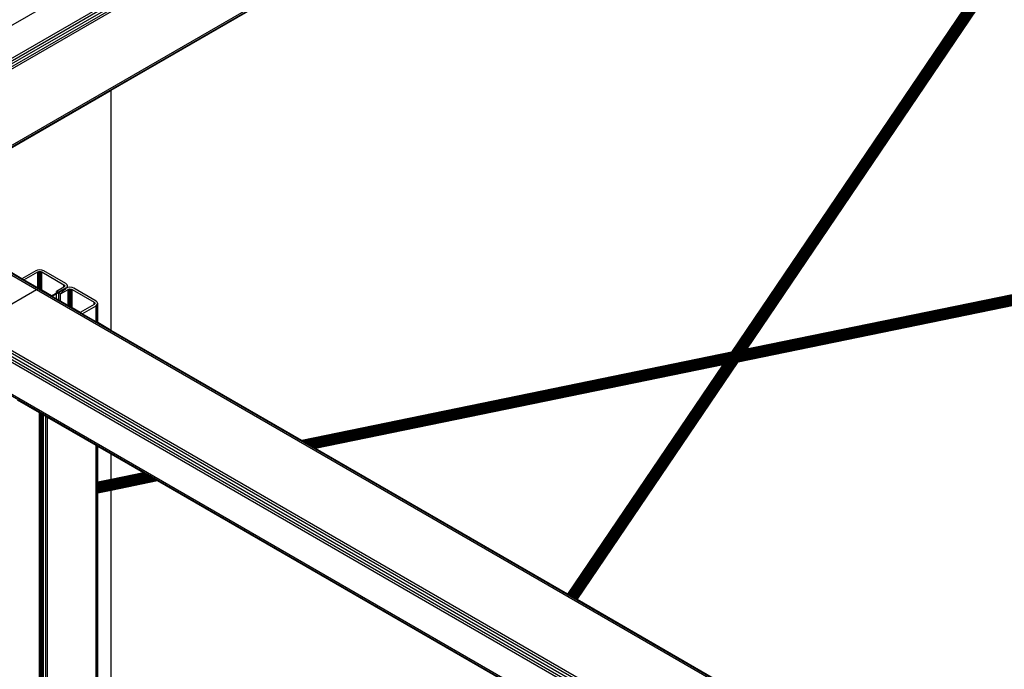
# Model space of a CAD drawing. Header units: millimetres. Extents: x 10 to 1250, y -62 to 528.
# Tile 558 of 656: x 603.321 to 604.429, y 509.692 to 510.423. Entities that reach past the tile are written whole.
import ezdxf

# ---------------------------------------------------------------- set-up
doc = ezdxf.new("R2010")
doc.units = ezdxf.units.MM
doc.header["$LTSCALE"] = 0.05

msp = doc.modelspace()

# ---------------------------------------------------------------- linework, layer by layer
at = {"color": 8}
for p, q in [((603.0706, 510.2775), (604.8686, 511.3156)), ((603.1027, 510.259), (604.9007, 511.2971)), ((603.1051, 510.2576), (604.9027, 511.2955)), ((603.1079, 510.256), (604.9043, 511.2932)), ((603.1106, 510.2544), (604.9055, 511.2906)), ((603.113, 510.253), (604.9058, 511.2881)), ((603.1875, 510.21), (604.8636, 511.1777)), ((603.1891, 510.2091), (604.863, 511.1755)), ((604.1228, 510.0492), (604.8781, 511.1649)), ((604.1233, 510.0493), (604.8786, 511.165)), ((604.1238, 510.0493), (604.8791, 511.165)), ((604.1243, 510.0492), (604.8796, 511.1649)), ((604.1222, 510.0491), (604.8773, 511.1645)), ((604.1224, 510.0491), (604.8777, 511.1648)), ((604.1249, 510.049), (604.8802, 511.1647)), ((604.1254, 510.0487), (604.8807, 511.1645)), ((604.126, 510.0484), (604.8813, 511.1641)), ((604.1271, 510.0488), (604.8819, 511.1637)), ((604.1285, 510.0495), (604.8824, 511.1632)), ((604.1299, 510.0502), (604.883, 511.1627)), ((604.1311, 510.0507), (604.8835, 511.1621)), ((604.1323, 510.0511), (604.8839, 511.1615)), ((604.1333, 510.0513), (604.8844, 511.1608)), ((604.1343, 510.0515), (604.8847, 511.1601)), ((604.1352, 510.0517), (604.885, 511.1594)), ((604.1361, 510.0519), (604.8853, 511.1587)), ((604.1368, 510.052), (604.8855, 511.158)), ((604.1375, 510.0522), (604.8856, 511.1573)), ((604.138, 510.0523), (604.8856, 511.1567)), ((604.1384, 510.0524), (604.8856, 511.1561)), ((604.1387, 510.0524), (604.8855, 511.1556)), ((603.3399, 510.1193), (602.2343, 510.7576)), ((603.3421, 510.1201), (602.2365, 510.7584)), ((603.4238, 510.3439), (604.0966, 510.7324)), ((604.1221, 510.049), (604.4475, 510.5297)), ((604.1389, 510.0525), (604.4579, 510.5237)), ((604.1389, 510.0525), (604.4579, 510.5237)), ((605.6386, 510.3586), (604.126, 510.0484)), ((605.6371, 510.3577), (604.1266, 510.048)), ((605.6355, 510.3568), (604.1271, 510.0475)), ((605.6398, 510.3593), (604.1277, 510.0492)), ((605.6408, 510.3599), (604.1291, 510.0499)), ((605.6416, 510.3603), (604.1304, 510.0504)), ((605.6422, 510.3606), (604.1316, 510.0509)), ((605.6338, 510.3558), (604.1277, 510.0469)), ((605.6319, 510.3547), (604.1282, 510.0463)), ((605.6299, 510.3536), (604.1287, 510.0457)), ((605.6279, 510.3524), (604.1291, 510.045)), ((605.6258, 510.3512), (604.1294, 510.0443)), ((605.6238, 510.35), (604.1297, 510.0436)), ((605.6217, 510.3488), (604.13, 510.0429)), ((605.6198, 510.3477), (604.1302, 510.0422)), ((605.6179, 510.3466), (604.1303, 510.0416)), ((604.1303, 510.0409), (605.6162, 510.3456)), ((603.3101, 510.2783), (603.4238, 510.3439)), ((603.4238, 510.0736), (603.4238, 510.3439)), ((605.6098, 510.342), (604.1294, 510.0384)), ((605.6103, 510.3423), (604.1295, 510.0386)), ((605.6111, 510.3427), (604.1297, 510.0389)), ((605.612, 510.3433), (604.13, 510.0393)), ((605.6132, 510.3439), (604.1302, 510.0398)), ((605.6146, 510.3447), (604.1303, 510.0403)), ((604.9766, 510.2243), (604.1389, 510.0525)), ((604.1293, 510.0383), (604.9922, 510.2152)), ((603.3234, 510.1316), (603.3101, 510.1393)), ((603.339, 510.1406), (603.3234, 510.1316)), ((603.3256, 510.1303), (603.3412, 510.1393)), ((603.341, 510.1414), (603.339, 510.1406)), ((603.3435, 510.1417), (603.341, 510.1414)), ((603.3412, 510.1393), (603.3423, 510.1397)), ((603.3412, 510.1213), (603.3412, 510.1393)), ((603.3423, 510.1397), (603.3435, 510.1398)), ((603.3423, 510.1207), (603.3423, 510.1397)), ((603.3459, 510.1414), (603.3435, 510.1417)), ((603.3435, 510.1398), (603.3447, 510.1397)), ((603.3435, 510.12), (603.3435, 510.1398)), ((603.3447, 510.1397), (603.3457, 510.1393)), ((603.3447, 510.1193), (603.3447, 510.1397)), ((603.3457, 510.1393), (603.3706, 510.1249)), ((603.3457, 510.1187), (603.3457, 510.1393)), ((603.348, 510.1406), (603.3459, 510.1414)), ((603.3729, 510.1262), (603.348, 510.1406)), ((603.3256, 510.1303), (603.3234, 510.1316)), ((603.3412, 510.1213), (603.3256, 510.1303)), ((603.3706, 510.1249), (603.3713, 510.1243)), ((603.3706, 510.1223), (603.3706, 510.1249)), ((603.3713, 510.1243), (603.3716, 510.1236)), ((603.3713, 510.1229), (603.3713, 510.1243)), ((603.3716, 510.1236), (603.3713, 510.1229)), ((603.3743, 510.125), (603.3729, 510.1262)), ((603.3748, 510.1236), (603.3743, 510.125)), ((603.3743, 510.1222), (603.3748, 510.1236)), ((603.3748, 510.1217), (603.3748, 510.1236)), ((603.3399, 510.1193), (603.2664, 510.0769)), ((603.3421, 510.1201), (603.3399, 510.1193)), ((604.4455, 509.481), (603.3399, 510.1193)), ((603.3423, 510.1207), (603.3412, 510.1213)), ((603.3439, 510.1197), (603.3421, 510.1201)), ((604.4477, 509.4817), (603.3421, 510.1201)), ((603.3435, 510.12), (603.3423, 510.1207)), ((603.3439, 510.1197), (603.3435, 510.12)), ((603.3447, 510.1193), (603.3439, 510.1197)), ((603.3457, 510.1187), (603.3447, 510.1193)), ((603.3566, 510.1124), (603.3457, 510.1187)), ((603.3624, 510.1155), (603.3566, 510.1124)), ((603.3572, 510.112), (603.3566, 510.1124)), ((603.3572, 510.112), (603.3624, 510.115)), ((603.3624, 510.1149), (603.3574, 510.1119)), ((603.3706, 510.1223), (603.3624, 510.1175)), ((603.3624, 510.1155), (603.3624, 510.1175)), ((603.3643, 510.1165), (603.3624, 510.1175)), ((603.3643, 510.1165), (603.3624, 510.1155)), ((603.3624, 510.115), (603.3646, 510.1163)), ((603.3647, 510.1162), (603.3624, 510.1149)), ((603.3624, 510.1149), (603.3624, 510.115)), ((603.3624, 510.109), (603.3624, 510.1143)), ((603.3706, 510.1198), (603.3643, 510.1165)), ((603.3646, 510.1163), (603.3643, 510.1165)), ((603.3646, 510.1163), (603.3706, 510.1197)), ((603.3647, 510.1162), (603.3646, 510.1163)), ((603.3706, 510.1197), (603.3647, 510.1162)), ((603.3706, 510.1197), (603.3647, 510.1162)), ((603.3647, 510.1162), (603.3647, 510.1162)), ((603.3669, 510.1149), (603.3647, 510.1162)), ((603.3647, 510.1162), (603.3647, 510.1162)), ((603.3647, 510.1162), (603.3647, 510.1162)), ((603.3647, 510.1077), (603.3647, 510.1158)), ((603.3669, 510.1149), (603.3752, 510.1197)), ((603.3706, 510.1187), (603.3669, 510.1149)), ((603.3669, 510.1064), (603.3669, 510.1149)), ((603.3713, 510.1229), (603.3706, 510.1223)), ((603.3729, 510.121), (603.3706, 510.1197)), ((603.3706, 510.1198), (603.3706, 510.1202)), ((603.3713, 510.1202), (603.3706, 510.1198)), ((603.3706, 510.1197), (603.3706, 510.1197)), ((603.3706, 510.1187), (603.3706, 510.1195)), ((603.3713, 510.1194), (603.3706, 510.1187)), ((603.3713, 510.1202), (603.3713, 510.1205)), ((603.3716, 510.1203), (603.3713, 510.1202)), ((603.3713, 510.1194), (603.3713, 510.12)), ((603.3716, 510.1196), (603.3713, 510.1194)), ((603.3729, 510.121), (603.3716, 510.1196)), ((603.3729, 510.121), (603.3716, 510.1203)), ((603.3716, 510.1203), (603.3716, 510.1205)), ((603.3716, 510.1196), (603.3716, 510.1201)), ((603.3729, 510.121), (603.3743, 510.1222)), ((603.3743, 510.1215), (603.3729, 510.121)), ((603.3743, 510.1215), (603.3743, 510.1222)), ((603.3748, 510.1217), (603.3743, 510.1215)), ((603.375, 510.1218), (603.3748, 510.1217)), ((603.3774, 510.1221), (603.375, 510.1218)), ((603.3752, 510.1197), (603.3762, 510.1201)), ((603.3752, 510.1017), (603.3752, 510.1197)), ((603.3762, 510.1201), (603.3774, 510.1202)), ((603.3762, 510.1011), (603.3762, 510.1201)), ((603.3799, 510.1218), (603.3774, 510.1221)), ((603.3774, 510.1202), (603.3786, 510.1201)), ((603.3774, 510.1004), (603.3774, 510.1202)), ((603.3786, 510.1201), (603.3797, 510.1197)), ((603.3786, 510.0997), (603.3786, 510.1201)), ((603.3797, 510.1197), (603.4046, 510.1053)), ((603.3797, 510.0991), (603.3797, 510.1197)), ((603.3819, 510.121), (603.3799, 510.1218)), ((603.4068, 510.1066), (603.3819, 510.121)), ((603.3574, 510.1119), (603.3572, 510.112)), ((603.3624, 510.109), (603.3574, 510.1119)), ((603.3647, 510.1077), (603.3624, 510.109)), ((603.3669, 510.1064), (603.3647, 510.1077)), ((603.3752, 510.1017), (603.3669, 510.1064)), ((603.3762, 510.1011), (603.3752, 510.1017)), ((603.4046, 510.1027), (603.389, 510.0937)), ((603.3913, 510.0924), (603.4068, 510.1014)), ((603.4046, 510.1053), (603.4053, 510.1047)), ((603.4046, 510.1027), (603.4046, 510.1053)), ((603.4053, 510.1033), (603.4046, 510.1027)), ((603.4053, 510.1047), (603.4055, 510.104)), ((603.4053, 510.1033), (603.4053, 510.1047)), ((603.4055, 510.104), (603.4053, 510.1033)), ((603.4082, 510.1054), (603.4068, 510.1066)), ((603.4068, 510.1014), (603.4082, 510.1026)), ((603.4068, 510.0834), (603.4068, 510.1014)), ((603.4087, 510.104), (603.4082, 510.1054)), ((603.4082, 510.1026), (603.4087, 510.104)), ((603.4082, 510.0826), (603.4082, 510.1026)), ((603.4087, 510.0823), (603.4087, 510.104)), ((603.3774, 510.1004), (603.3762, 510.1011)), ((603.3786, 510.0997), (603.3774, 510.1004)), ((603.3797, 510.0991), (603.3786, 510.0997)), ((603.389, 510.0937), (603.3797, 510.0991)), ((603.3913, 510.0924), (603.389, 510.0937)), ((603.4068, 510.0834), (603.3913, 510.0924)), ((603.4082, 510.0826), (603.4068, 510.0834)), ((603.4087, 510.0823), (603.4082, 510.0826)), ((603.4238, 510.0736), (603.4087, 510.0823)), ((604.3668, 509.4315), (603.2612, 510.0698)), ((604.368, 509.4343), (603.2624, 510.0726)), ((604.3699, 509.4368), (603.2643, 510.0751)), ((604.3721, 509.4385), (603.2664, 510.0769)), ((603.6382, 509.9498), (603.4238, 510.0736)), ((604.3664, 509.4287), (603.2607, 510.067)), ((604.1221, 510.049), (603.6382, 509.9498)), ((604.1238, 510.0493), (603.6384, 509.9497)), ((604.1243, 510.0492), (603.6386, 509.9496)), ((604.1249, 510.049), (603.639, 509.9494)), ((604.1254, 510.0487), (603.6395, 509.9491)), ((604.126, 510.0484), (603.6401, 509.9487)), ((604.1252, 510.0477), (603.6407, 509.9483)), ((604.1238, 510.0468), (603.6415, 509.9479)), ((604.1224, 510.0459), (603.6424, 509.9474)), ((603.9398, 509.7757), (604.1231, 510.0464)), ((603.9404, 509.7754), (604.1245, 510.0473)), ((603.941, 509.775), (604.126, 510.0484)), ((603.9416, 509.7747), (604.1266, 510.048)), ((603.9422, 509.7743), (604.1271, 510.0475)), ((603.9429, 509.7739), (604.1277, 510.0469)), ((603.9435, 509.7735), (604.1282, 510.0463)), ((604.1222, 510.0491), (604.1221, 510.049)), ((604.1224, 510.0491), (604.1222, 510.0491)), ((604.1228, 510.0492), (604.1224, 510.0491)), ((604.1233, 510.0493), (604.1228, 510.0492)), ((604.1333, 510.0513), (604.1328, 510.0512)), ((604.1338, 510.0514), (604.1333, 510.0513)), ((604.1343, 510.0515), (604.1338, 510.0514)), ((604.1352, 510.0517), (604.1343, 510.0515)), ((604.1361, 510.0519), (604.1352, 510.0517)), ((604.1368, 510.052), (604.1361, 510.0519)), ((604.1375, 510.0522), (604.1368, 510.052)), ((604.138, 510.0523), (604.1375, 510.0522)), ((604.1384, 510.0524), (604.138, 510.0523)), ((604.1387, 510.0524), (604.1384, 510.0524)), ((604.1389, 510.0525), (604.1387, 510.0524)), ((604.1389, 510.0525), (604.1389, 510.0525)), ((604.1211, 510.0449), (603.6432, 509.9469)), ((604.1199, 510.0439), (603.6442, 509.9464)), ((604.1187, 510.0429), (603.6452, 509.9458)), ((604.1177, 510.0419), (603.6461, 509.9452)), ((604.1168, 510.041), (603.6471, 509.9447)), ((604.1161, 510.0401), (603.6481, 509.9441)), ((604.1155, 510.0392), (603.649, 509.9436)), ((604.1149, 510.0384), (603.6499, 509.9431)), ((603.6507, 509.9426), (604.1144, 510.0377)), ((604.114, 510.037), (603.6515, 509.9422)), ((604.1136, 510.0364), (603.6521, 509.9418)), ((604.1132, 510.0359), (603.6527, 509.9414)), ((604.1129, 510.0355), (603.6532, 509.9412)), ((604.1127, 510.0351), (603.6535, 509.941)), ((604.1126, 510.0349), (603.6537, 509.9408)), ((604.1125, 510.0348), (603.6538, 509.9408)), ((603.9378, 509.7768), (604.1125, 510.0348)), ((603.9379, 509.7768), (604.1125, 510.0348)), ((603.938, 509.7767), (604.1173, 510.0415)), ((603.9383, 509.7766), (604.1183, 510.0425)), ((603.9385, 509.7764), (604.1193, 510.0435)), ((603.9389, 509.7762), (604.1205, 510.0445)), ((603.9393, 509.7759), (604.1218, 510.0454)), ((603.9442, 509.7732), (604.1287, 510.0457)), ((603.9448, 509.7728), (604.1291, 510.045)), ((603.9454, 509.7725), (604.1294, 510.0443)), ((603.946, 509.7721), (604.1297, 510.0436)), ((603.9465, 509.7718), (604.13, 510.0429)), ((603.9469, 509.7716), (604.1302, 510.0422)), ((603.9473, 509.7713), (604.1303, 510.0416)), ((603.9477, 509.7711), (604.1303, 510.0409)), ((603.9479, 509.771), (604.1303, 510.0403)), ((603.9481, 509.7709), (604.1302, 510.0398)), ((603.9482, 509.7708), (604.1293, 510.0383)), ((604.1125, 510.0348), (604.1126, 510.0349)), ((604.1126, 510.0349), (604.1127, 510.0351)), ((604.1127, 510.0351), (604.1129, 510.0355)), ((604.1129, 510.0355), (604.1132, 510.0359)), ((604.1132, 510.0359), (604.1136, 510.0364)), ((604.1136, 510.0364), (604.114, 510.037)), ((604.114, 510.037), (604.1144, 510.0377)), ((604.1144, 510.0377), (604.1149, 510.0384)), ((604.1149, 510.0384), (604.1155, 510.0392)), ((604.1155, 510.0392), (604.1158, 510.0397)), ((604.1158, 510.0397), (604.1161, 510.0401)), ((604.1161, 510.0401), (604.1165, 510.0406)), ((604.1293, 510.0383), (604.1294, 510.0384)), ((604.1294, 510.0384), (604.1295, 510.0386)), ((604.1295, 510.0386), (604.1297, 510.0389)), ((604.1297, 510.0389), (604.13, 510.0393)), ((604.1297, 510.0389), (604.1297, 510.0389)), ((604.3664, 509.3928), (603.2607, 510.0312)), ((604.3668, 509.3906), (603.2612, 510.0289)), ((603.3432, 509.9808), (603.3183, 509.9952)), ((603.3432, 509.0238), (603.3432, 509.9808)), ((603.3435, 509.9807), (603.3432, 509.9808)), ((603.3447, 509.98), (603.3435, 509.9807)), ((603.3435, 509.8894), (603.3435, 509.9807)), ((603.3447, 509.8896), (603.3447, 509.98)), ((603.3453, 509.9796), (603.3447, 509.98)), ((603.3453, 509.8897), (603.3453, 509.9796)), ((603.3455, 509.9795), (603.3453, 509.9796)), ((603.3455, 509.8898), (603.3455, 509.9795)), ((603.3457, 509.9794), (603.3455, 509.9795)), ((603.3457, 509.8898), (603.3457, 509.9794)), ((603.3465, 509.9789), (603.3457, 509.9794)), ((603.3465, 509.0228), (603.3465, 509.9789)), ((603.3477, 509.9782), (603.3465, 509.9789)), ((603.3477, 509.0221), (603.3477, 509.9782)), ((603.3502, 509.9768), (603.3477, 509.9782)), ((603.3502, 509.0207), (603.3502, 509.9768)), ((603.3522, 509.9756), (603.3502, 509.9768)), ((603.3522, 509.0195), (603.3522, 509.9756)), ((603.4068, 509.9441), (603.3522, 509.9756)), ((603.6384, 509.9497), (603.6382, 509.9498)), ((603.6386, 509.9496), (603.6384, 509.9497)), ((603.639, 509.9494), (603.6386, 509.9496)), ((603.6395, 509.9491), (603.639, 509.9494)), ((603.6401, 509.9487), (603.6395, 509.9491)), ((603.6407, 509.9483), (603.6401, 509.9487)), ((603.6415, 509.9479), (603.6407, 509.9483)), ((603.6424, 509.9474), (603.6415, 509.9479)), ((603.6432, 509.9469), (603.6424, 509.9474)), ((603.6442, 509.9464), (603.6432, 509.9469)), ((603.6452, 509.9458), (603.6442, 509.9464)), ((603.4082, 509.9433), (603.4068, 509.9441)), ((603.4068, 509.9024), (603.4068, 509.9441)), ((603.4082, 509.9026), (603.4082, 509.9433)), ((603.4087, 509.943), (603.4082, 509.9433)), ((603.4087, 509.9027), (603.4087, 509.943)), ((603.4238, 509.9343), (603.4087, 509.943)), ((603.6461, 509.9452), (603.6452, 509.9458)), ((603.6471, 509.9447), (603.6461, 509.9452)), ((603.6481, 509.9441), (603.6471, 509.9447)), ((603.649, 509.9436), (603.6481, 509.9441)), ((603.6499, 509.9431), (603.649, 509.9436)), ((603.6507, 509.9426), (603.6499, 509.9431)), ((603.6515, 509.9422), (603.6507, 509.9426)), ((603.6521, 509.9418), (603.6515, 509.9422)), ((603.6527, 509.9414), (603.6521, 509.9418)), ((603.6532, 509.9412), (603.6527, 509.9414)), ((603.6535, 509.941), (603.6532, 509.9412)), ((603.6537, 509.9408), (603.6535, 509.941)), ((603.6538, 509.9408), (603.6537, 509.9408)), ((603.9378, 509.7768), (603.6538, 509.9408)), ((603.4238, 509.9058), (603.4238, 509.9343)), ((603.4602, 509.9133), (603.4238, 509.9343)), ((603.4603, 509.9132), (603.4087, 509.9026)), ((603.4606, 509.9131), (603.4087, 509.9024)), ((603.461, 509.9128), (603.4087, 509.9021)), ((603.4602, 509.9133), (603.4238, 509.9058)), ((603.4603, 509.9132), (603.4602, 509.9133)), ((603.4606, 509.9131), (603.4603, 509.9132)), ((603.461, 509.9128), (603.4606, 509.9131)), ((603.4615, 509.9126), (603.461, 509.9128)), ((603.4082, 509.9026), (603.4068, 509.9024)), ((603.4082, 509.9025), (603.4068, 509.9022)), ((603.4068, 509.9022), (603.4068, 509.9024)), ((603.4082, 509.9023), (603.4068, 509.902)), ((603.4068, 509.902), (603.4068, 509.9022)), ((603.4082, 509.902), (603.4068, 509.9017)), ((603.4068, 509.9017), (603.4068, 509.902)), ((603.4087, 509.9027), (603.4082, 509.9026)), ((603.4087, 509.9026), (603.4082, 509.9025)), ((603.4082, 509.9025), (603.4082, 509.9026)), ((603.4082, 509.9023), (603.4082, 509.9025)), ((603.4087, 509.9024), (603.4082, 509.9023)), ((603.4082, 509.902), (603.4082, 509.9023)), ((603.4087, 509.9021), (603.4082, 509.902)), ((603.4082, 509.9017), (603.4082, 509.902)), ((603.4615, 509.9126), (603.4087, 509.9018)), ((603.462, 509.9122), (603.4087, 509.9013)), ((603.4627, 509.9118), (603.4087, 509.9008)), ((603.4635, 509.9114), (603.4087, 509.9002)), ((603.4643, 509.9109), (603.4087, 509.8995)), ((603.4652, 509.9104), (603.4087, 509.8988)), ((603.4662, 509.9098), (603.4087, 509.8981)), ((603.4671, 509.9093), (603.4087, 509.8973)), ((603.4681, 509.9087), (603.4087, 509.8965)), ((603.4691, 509.9082), (603.4087, 509.8958)), ((603.4701, 509.9076), (603.4087, 509.895)), ((603.471, 509.9071), (603.4087, 509.8943)), ((603.4719, 509.9066), (603.4087, 509.8936)), ((603.4087, 509.893), (603.4727, 509.9061)), ((603.4238, 509.9058), (603.4087, 509.9027)), ((603.4734, 509.9056), (603.4087, 509.8924)), ((603.4741, 509.9053), (603.4087, 509.8919)), ((603.4747, 509.9049), (603.4087, 509.8914)), ((603.4751, 509.9047), (603.4087, 509.891)), ((603.4755, 509.9045), (603.4087, 509.8908)), ((603.4757, 509.9043), (603.4087, 509.8906)), ((603.4087, 509.9026), (603.4087, 509.9027)), ((603.4087, 509.9024), (603.4087, 509.9026)), ((603.4087, 509.9021), (603.4087, 509.9024)), ((603.4087, 509.9018), (603.4087, 509.9021)), ((603.4758, 509.9043), (603.4238, 509.8936)), ((603.462, 509.9122), (603.4615, 509.9126)), ((603.4627, 509.9118), (603.462, 509.9122)), ((603.4635, 509.9114), (603.4627, 509.9118)), ((603.4643, 509.9109), (603.4635, 509.9114)), ((603.4652, 509.9104), (603.4643, 509.9109)), ((603.4662, 509.9098), (603.4652, 509.9104)), ((603.4671, 509.9093), (603.4662, 509.9098)), ((603.4681, 509.9087), (603.4671, 509.9093)), ((603.4691, 509.9082), (603.4681, 509.9087)), ((603.4701, 509.9076), (603.4691, 509.9082)), ((603.471, 509.9071), (603.4701, 509.9076)), ((603.4719, 509.9066), (603.471, 509.9071)), ((603.4727, 509.9061), (603.4719, 509.9066)), ((603.4734, 509.9056), (603.4727, 509.9061)), ((603.4741, 509.9053), (603.4734, 509.9056)), ((603.4747, 509.9049), (603.4741, 509.9053)), ((603.4751, 509.9047), (603.4747, 509.9049)), ((603.4755, 509.9045), (603.4751, 509.9047)), ((603.4757, 509.9043), (603.4755, 509.9045)), ((603.4758, 509.9043), (603.4757, 509.9043)), ((603.87, 509.6767), (603.4758, 509.9043)), ((603.4082, 509.9017), (603.4068, 509.9014)), ((603.4068, 509.9014), (603.4068, 509.9017)), ((603.4068, 509.9009), (603.4068, 509.9014)), ((603.4082, 509.9012), (603.4068, 509.9009)), ((603.4068, 509.9004), (603.4068, 509.9009)), ((603.4082, 509.9007), (603.4068, 509.9004)), ((603.4068, 509.8998), (603.4068, 509.9004)), ((603.4082, 509.9001), (603.4068, 509.8998)), ((603.4068, 509.8991), (603.4068, 509.8998)), ((603.4082, 509.8994), (603.4068, 509.8991)), ((603.4068, 509.8984), (603.4068, 509.8991)), ((603.4082, 509.8987), (603.4068, 509.8984)), ((603.4068, 509.8977), (603.4068, 509.8984)), ((603.4082, 509.898), (603.4068, 509.8977)), ((603.4068, 509.8969), (603.4068, 509.8977)), ((603.4082, 509.8972), (603.4068, 509.8969)), ((603.4068, 509.8962), (603.4068, 509.8969)), ((603.4082, 509.8964), (603.4068, 509.8962)), ((603.4068, 509.8954), (603.4068, 509.8962)), ((603.4082, 509.8957), (603.4068, 509.8954)), ((603.4068, 509.8946), (603.4068, 509.8954)), ((603.4082, 509.8949), (603.4068, 509.8946)), ((603.4068, 509.8939), (603.4068, 509.8946)), ((603.4082, 509.8942), (603.4068, 509.8939)), ((603.4068, 509.8932), (603.4068, 509.8939)), ((603.4082, 509.8935), (603.4068, 509.8932)), ((603.4068, 509.8926), (603.4068, 509.8932)), ((603.4068, 509.8926), (603.4082, 509.8929)), ((603.4068, 509.892), (603.4068, 509.8926)), ((603.4082, 509.8923), (603.4068, 509.892)), ((603.4068, 509.8915), (603.4068, 509.892)), ((603.4082, 509.8918), (603.4068, 509.8915)), ((603.4068, 509.891), (603.4068, 509.8915)), ((603.4082, 509.8913), (603.4068, 509.891)), ((603.4082, 509.891), (603.4068, 509.8907)), ((603.4068, 509.8907), (603.4068, 509.891)), ((603.4087, 509.9018), (603.4082, 509.9017)), ((603.4082, 509.9012), (603.4082, 509.9017)), ((603.4087, 509.9013), (603.4082, 509.9012)), ((603.4082, 509.9007), (603.4082, 509.9012)), ((603.4087, 509.9008), (603.4082, 509.9007)), ((603.4082, 509.9001), (603.4082, 509.9007)), ((603.4087, 509.9002), (603.4082, 509.9001)), ((603.4082, 509.8994), (603.4082, 509.9001)), ((603.4087, 509.8995), (603.4082, 509.8994)), ((603.4082, 509.8987), (603.4082, 509.8994)), ((603.4087, 509.8988), (603.4082, 509.8987)), ((603.4082, 509.898), (603.4082, 509.8987)), ((603.4087, 509.8981), (603.4082, 509.898)), ((603.4082, 509.8972), (603.4082, 509.898)), ((603.4087, 509.8973), (603.4082, 509.8972)), ((603.4082, 509.8964), (603.4082, 509.8972)), ((603.4087, 509.8965), (603.4082, 509.8964)), ((603.4082, 509.8957), (603.4082, 509.8964)), ((603.4087, 509.8958), (603.4082, 509.8957)), ((603.4082, 509.8949), (603.4082, 509.8957)), ((603.4087, 509.895), (603.4082, 509.8949)), ((603.4082, 509.8942), (603.4082, 509.8949)), ((603.4087, 509.8943), (603.4082, 509.8942)), ((603.4082, 509.8935), (603.4082, 509.8942)), ((603.4087, 509.8936), (603.4082, 509.8935)), ((603.4082, 509.8929), (603.4082, 509.8935)), ((603.4082, 509.8929), (603.4087, 509.893)), ((603.4082, 509.8923), (603.4082, 509.8929)), ((603.4087, 509.8924), (603.4082, 509.8923)), ((603.4082, 509.8918), (603.4082, 509.8923)), ((603.4087, 509.8919), (603.4082, 509.8918)), ((603.4082, 509.8913), (603.4082, 509.8918)), ((603.4087, 509.8914), (603.4082, 509.8913)), ((603.4082, 509.891), (603.4082, 509.8913)), ((603.4087, 509.891), (603.4082, 509.891)), ((603.4082, 509.8907), (603.4082, 509.891)), ((603.4087, 509.8908), (603.4082, 509.8907)), ((603.4087, 509.9013), (603.4087, 509.9018)), ((603.4087, 509.9008), (603.4087, 509.9013)), ((603.4087, 509.9002), (603.4087, 509.9008)), ((603.4087, 509.8995), (603.4087, 509.9002)), ((603.4087, 509.8988), (603.4087, 509.8995)), ((603.4087, 509.8981), (603.4087, 509.8988)), ((603.4087, 509.8973), (603.4087, 509.8981)), ((603.4087, 509.8965), (603.4087, 509.8973)), ((603.4087, 509.8958), (603.4087, 509.8965)), ((603.4087, 509.895), (603.4087, 509.8958)), ((603.4087, 509.8943), (603.4087, 509.895)), ((603.4087, 509.8936), (603.4087, 509.8943)), ((603.4238, 509.8936), (603.4087, 509.8905)), ((603.4087, 509.893), (603.4087, 509.8936)), ((603.4087, 509.8924), (603.4087, 509.893)), ((603.4087, 509.8919), (603.4087, 509.8924)), ((603.4087, 509.8914), (603.4087, 509.8919)), ((603.4087, 509.891), (603.4087, 509.8914)), ((603.4087, 509.8908), (603.4087, 509.891)), ((603.4087, 509.8906), (603.4087, 509.8908)), ((603.4238, 509.0799), (603.4238, 509.8936)), ((603.3447, 509.8896), (603.3435, 509.8894)), ((603.3447, 509.8895), (603.3435, 509.8893)), ((603.3435, 509.8893), (603.3435, 509.8894)), ((603.3447, 509.8893), (603.3435, 509.889)), ((603.3435, 509.889), (603.3435, 509.8893)), ((603.3447, 509.889), (603.3435, 509.8888)), ((603.3435, 509.8888), (603.3435, 509.889)), ((603.3435, 509.8884), (603.3435, 509.8888)), ((603.3447, 509.8886), (603.3435, 509.8884)), ((603.3435, 509.8879), (603.3435, 509.8884)), ((603.3447, 509.8882), (603.3435, 509.8879)), ((603.3435, 509.8874), (603.3435, 509.8879)), ((603.3447, 509.8876), (603.3435, 509.8874)), ((603.3435, 509.8868), (603.3435, 509.8874)), ((603.3447, 509.887), (603.3435, 509.8868)), ((603.3435, 509.8861), (603.3435, 509.8868)), ((603.3447, 509.8864), (603.3435, 509.8861)), ((603.3435, 509.8854), (603.3435, 509.8861)), ((603.3447, 509.8857), (603.3435, 509.8854)), ((603.3435, 509.8847), (603.3435, 509.8854)), ((603.3447, 509.8849), (603.3435, 509.8847)), ((603.3435, 509.8839), (603.3435, 509.8847)), ((603.3447, 509.8842), (603.3435, 509.8839)), ((603.3435, 509.8832), (603.3435, 509.8839)), ((603.3447, 509.8834), (603.3435, 509.8832)), ((603.3435, 509.8824), (603.3435, 509.8832)), ((603.3447, 509.8826), (603.3435, 509.8824)), ((603.3435, 509.8816), (603.3435, 509.8824)), ((603.3447, 509.8819), (603.3435, 509.8816)), ((603.3435, 509.8809), (603.3435, 509.8816)), ((603.3447, 509.8812), (603.3435, 509.8809)), ((603.3435, 509.8802), (603.3435, 509.8809)), ((603.3447, 509.8805), (603.3435, 509.8802)), ((603.3435, 509.8796), (603.3435, 509.8802)), ((603.3435, 509.8796), (603.3447, 509.8798)), ((603.3453, 509.8897), (603.3447, 509.8896)), ((603.3453, 509.8896), (603.3447, 509.8895)), ((603.3447, 509.8895), (603.3447, 509.8896)), ((603.3447, 509.8893), (603.3447, 509.8895)), ((603.3453, 509.8894), (603.3447, 509.8893)), ((603.3447, 509.889), (603.3447, 509.8893)), ((603.3453, 509.8891), (603.3447, 509.889)), ((603.3447, 509.8886), (603.3447, 509.889)), ((603.3453, 509.8887), (603.3447, 509.8886)), ((603.3447, 509.8882), (603.3447, 509.8886)), ((603.3453, 509.8883), (603.3447, 509.8882)), ((603.3447, 509.8876), (603.3447, 509.8882)), ((603.3453, 509.8877), (603.3447, 509.8876)), ((603.3447, 509.887), (603.3447, 509.8876)), ((603.3453, 509.8871), (603.3447, 509.887)), ((603.3447, 509.8864), (603.3447, 509.887)), ((603.3453, 509.8865), (603.3447, 509.8864)), ((603.3447, 509.8857), (603.3447, 509.8864)), ((603.3453, 509.8858), (603.3447, 509.8857)), ((603.3447, 509.8849), (603.3447, 509.8857)), ((603.3453, 509.8851), (603.3447, 509.8849)), ((603.3447, 509.8842), (603.3447, 509.8849)), ((603.3453, 509.8843), (603.3447, 509.8842)), ((603.3447, 509.8834), (603.3447, 509.8842)), ((603.3453, 509.8835), (603.3447, 509.8834)), ((603.3447, 509.8826), (603.3447, 509.8834)), ((603.3453, 509.8828), (603.3447, 509.8826)), ((603.3447, 509.8819), (603.3447, 509.8826)), ((603.3453, 509.882), (603.3447, 509.8819)), ((603.3447, 509.8812), (603.3447, 509.8819)), ((603.3453, 509.8813), (603.3447, 509.8812)), ((603.3447, 509.8805), (603.3447, 509.8812)), ((603.3453, 509.8806), (603.3447, 509.8805)), ((603.3447, 509.8798), (603.3447, 509.8805)), ((603.3447, 509.8798), (603.3453, 509.8799)), ((603.3447, 509.8792), (603.3447, 509.8798)), ((603.3455, 509.8898), (603.3453, 509.8897)), ((603.3455, 509.8897), (603.3453, 509.8896)), ((603.3453, 509.8896), (603.3453, 509.8897)), ((603.3453, 509.8894), (603.3453, 509.8896)), ((603.3455, 509.8895), (603.3453, 509.8894)), ((603.3453, 509.8891), (603.3453, 509.8894)), ((603.3455, 509.8892), (603.3453, 509.8891)), ((603.3453, 509.8887), (603.3453, 509.8891)), ((603.3455, 509.8888), (603.3453, 509.8887)), ((603.3453, 509.8883), (603.3453, 509.8887)), ((603.3455, 509.8883), (603.3453, 509.8883)), ((603.3453, 509.8877), (603.3453, 509.8883)), ((603.3455, 509.8878), (603.3453, 509.8877)), ((603.3453, 509.8871), (603.3453, 509.8877)), ((603.3455, 509.8872), (603.3453, 509.8871)), ((603.3453, 509.8865), (603.3453, 509.8871)), ((603.3455, 509.8865), (603.3453, 509.8865)), ((603.3453, 509.8858), (603.3453, 509.8865)), ((603.3455, 509.8858), (603.3453, 509.8858)), ((603.3453, 509.8851), (603.3453, 509.8858)), ((603.3455, 509.8851), (603.3453, 509.8851)), ((603.3453, 509.8843), (603.3453, 509.8851)), ((603.3455, 509.8843), (603.3453, 509.8843)), ((603.3453, 509.8835), (603.3453, 509.8843)), ((603.3455, 509.8836), (603.3453, 509.8835)), ((603.3453, 509.8828), (603.3453, 509.8835)), ((603.3455, 509.8828), (603.3453, 509.8828)), ((603.3453, 509.882), (603.3453, 509.8828)), ((603.3455, 509.882), (603.3453, 509.882)), ((603.3453, 509.8813), (603.3453, 509.882)), ((603.3455, 509.8813), (603.3453, 509.8813)), ((603.3453, 509.8806), (603.3453, 509.8813)), ((603.3455, 509.8806), (603.3453, 509.8806)), ((603.3453, 509.8799), (603.3453, 509.8806)), ((603.3453, 509.8799), (603.3455, 509.88)), ((603.3453, 509.8794), (603.3453, 509.8799)), ((603.3457, 509.8898), (603.3455, 509.8898)), ((603.3455, 509.8897), (603.3455, 509.8898)), ((603.3457, 509.8897), (603.3455, 509.8897)), ((603.3455, 509.8895), (603.3455, 509.8897)), ((603.3457, 509.8895), (603.3455, 509.8895)), ((603.3455, 509.8892), (603.3455, 509.8895)), ((603.3457, 509.8892), (603.3455, 509.8892)), ((603.3455, 509.8888), (603.3455, 509.8892)), ((603.3457, 509.8888), (603.3455, 509.8888)), ((603.3455, 509.8883), (603.3455, 509.8888)), ((603.3457, 509.8884), (603.3455, 509.8883)), ((603.3455, 509.8878), (603.3455, 509.8883)), ((603.3457, 509.8878), (603.3455, 509.8878)), ((603.3455, 509.8872), (603.3455, 509.8878)), ((603.3457, 509.8872), (603.3455, 509.8872)), ((603.3455, 509.8865), (603.3455, 509.8872)), ((603.3457, 509.8866), (603.3455, 509.8865)), ((603.3455, 509.8858), (603.3455, 509.8865)), ((603.3457, 509.8859), (603.3455, 509.8858)), ((603.3455, 509.8851), (603.3455, 509.8858)), ((603.3457, 509.8852), (603.3455, 509.8851)), ((603.3455, 509.8843), (603.3455, 509.8851)), ((603.3457, 509.8844), (603.3455, 509.8843)), ((603.3455, 509.8836), (603.3455, 509.8843)), ((603.3457, 509.8836), (603.3455, 509.8836)), ((603.3455, 509.8828), (603.3455, 509.8836)), ((603.3457, 509.8829), (603.3455, 509.8828)), ((603.3455, 509.882), (603.3455, 509.8828)), ((603.3457, 509.8821), (603.3455, 509.882)), ((603.3455, 509.8813), (603.3455, 509.882)), ((603.3457, 509.8814), (603.3455, 509.8813)), ((603.3455, 509.8806), (603.3455, 509.8813)), ((603.3457, 509.8807), (603.3455, 509.8806)), ((603.3455, 509.88), (603.3455, 509.8806)), ((603.3455, 509.88), (603.3457, 509.88)), ((603.3455, 509.8794), (603.3455, 509.88)), ((603.3457, 509.8897), (603.3457, 509.8898)), ((603.3457, 509.8895), (603.3457, 509.8897)), ((603.3457, 509.8892), (603.3457, 509.8895)), ((603.3457, 509.8888), (603.3457, 509.8892)), ((603.3457, 509.8884), (603.3457, 509.8888)), ((603.3457, 509.8878), (603.3457, 509.8884)), ((603.3457, 509.8872), (603.3457, 509.8878)), ((603.3457, 509.8866), (603.3457, 509.8872)), ((603.3457, 509.8859), (603.3457, 509.8866)), ((603.3457, 509.8852), (603.3457, 509.8859)), ((603.3457, 509.8844), (603.3457, 509.8852)), ((603.3457, 509.8836), (603.3457, 509.8844)), ((603.3457, 509.8829), (603.3457, 509.8836)), ((603.3457, 509.8821), (603.3457, 509.8829)), ((603.3457, 509.8814), (603.3457, 509.8821)), ((603.3457, 509.8807), (603.3457, 509.8814)), ((603.3457, 509.88), (603.3457, 509.8807)), ((603.3457, 509.8795), (603.3457, 509.88)), ((603.4082, 509.8907), (603.4068, 509.8904)), ((603.4068, 509.8904), (603.4068, 509.8907)), ((603.4082, 509.8905), (603.4068, 509.8902)), ((603.4082, 509.8904), (603.4068, 509.8901)), ((603.4068, 509.8902), (603.4068, 509.8904)), ((603.4068, 509.8901), (603.4068, 509.8902)), ((603.4068, 509.0701), (603.4068, 509.8901)), ((603.4082, 509.8905), (603.4082, 509.8907)), ((603.4087, 509.8906), (603.4082, 509.8905)), ((603.4087, 509.8905), (603.4082, 509.8904)), ((603.4082, 509.8904), (603.4082, 509.8905)), ((603.4082, 509.0709), (603.4082, 509.8904)), ((603.4087, 509.8905), (603.4087, 509.8906)), ((603.4087, 509.0712), (603.4087, 509.8905)), ((603.3435, 509.879), (603.3435, 509.8796)), ((603.3447, 509.8792), (603.3435, 509.879)), ((603.3435, 509.8785), (603.3435, 509.879)), ((603.3447, 509.8787), (603.3435, 509.8785)), ((603.3435, 509.878), (603.3435, 509.8785)), ((603.3447, 509.8783), (603.3435, 509.878)), ((603.3435, 509.8777), (603.3435, 509.878)), ((603.3447, 509.8779), (603.3435, 509.8777)), ((603.3435, 509.8774), (603.3435, 509.8777)), ((603.3447, 509.8776), (603.3435, 509.8774)), ((603.3447, 509.8775), (603.3435, 509.8772)), ((603.3447, 509.8774), (603.3435, 509.8771)), ((603.3435, 509.8772), (603.3435, 509.8774)), ((603.3435, 509.8771), (603.3435, 509.8772)), ((603.3435, 509.0335), (603.3435, 509.8771)), ((603.3453, 509.8794), (603.3447, 509.8792)), ((603.3447, 509.8787), (603.3447, 509.8792)), ((603.3453, 509.8788), (603.3447, 509.8787)), ((603.3447, 509.8783), (603.3447, 509.8787)), ((603.3453, 509.8784), (603.3447, 509.8783)), ((603.3447, 509.8779), (603.3447, 509.8783)), ((603.3453, 509.878), (603.3447, 509.8779)), ((603.3447, 509.8776), (603.3447, 509.8779)), ((603.3453, 509.8778), (603.3447, 509.8776)), ((603.3453, 509.8776), (603.3447, 509.8775)), ((603.3447, 509.8775), (603.3447, 509.8776)), ((603.3453, 509.8775), (603.3447, 509.8774)), ((603.3447, 509.8774), (603.3447, 509.8775)), ((603.3447, 509.0342), (603.3447, 509.8774)), ((603.3455, 509.8794), (603.3453, 509.8794)), ((603.3453, 509.8788), (603.3453, 509.8794)), ((603.3455, 509.8789), (603.3453, 509.8788)), ((603.3453, 509.8784), (603.3453, 509.8788)), ((603.3455, 509.8784), (603.3453, 509.8784)), ((603.3453, 509.878), (603.3453, 509.8784)), ((603.3455, 509.8781), (603.3453, 509.878)), ((603.3453, 509.8778), (603.3453, 509.878)), ((603.3455, 509.8778), (603.3453, 509.8778)), ((603.3453, 509.8776), (603.3453, 509.8778)), ((603.3455, 509.8776), (603.3453, 509.8776)), ((603.3453, 509.8775), (603.3453, 509.8776)), ((603.3455, 509.8775), (603.3453, 509.8775)), ((603.3453, 509.0345), (603.3453, 509.8775)), ((603.3457, 509.8795), (603.3455, 509.8794)), ((603.3455, 509.8789), (603.3455, 509.8794)), ((603.3457, 509.8789), (603.3455, 509.8789)), ((603.3455, 509.8784), (603.3455, 509.8789)), ((603.3457, 509.8785), (603.3455, 509.8784)), ((603.3455, 509.8781), (603.3455, 509.8784)), ((603.3457, 509.8781), (603.3455, 509.8781)), ((603.3455, 509.8778), (603.3455, 509.8781)), ((603.3457, 509.8779), (603.3455, 509.8778)), ((603.3455, 509.8776), (603.3455, 509.8778)), ((603.3457, 509.8777), (603.3455, 509.8776)), ((603.3457, 509.8776), (603.3455, 509.8775)), ((603.3455, 509.8775), (603.3455, 509.8776)), ((603.3455, 509.0346), (603.3455, 509.8775)), ((603.3457, 509.8789), (603.3457, 509.8795)), ((603.3457, 509.8785), (603.3457, 509.8789)), ((603.3457, 509.8781), (603.3457, 509.8785)), ((603.3457, 509.8779), (603.3457, 509.8781)), ((603.3457, 509.8777), (603.3457, 509.8779)), ((603.3457, 509.8776), (603.3457, 509.8777)), ((603.3457, 509.0348), (603.3457, 509.8776)), ((603.9379, 509.7768), (603.9378, 509.7768)), ((603.938, 509.7767), (603.9379, 509.7768)), ((603.9383, 509.7766), (603.938, 509.7767)), ((603.9385, 509.7764), (603.9383, 509.7766)), ((603.9389, 509.7762), (603.9385, 509.7764)), ((603.9393, 509.7759), (603.9389, 509.7762)), ((603.9398, 509.7757), (603.9393, 509.7759)), ((603.9404, 509.7754), (603.9398, 509.7757)), ((603.941, 509.775), (603.9404, 509.7754)), ((603.9416, 509.7747), (603.941, 509.775)), ((603.9422, 509.7743), (603.9416, 509.7747)), ((603.9429, 509.7739), (603.9422, 509.7743)), ((603.9435, 509.7735), (603.9429, 509.7739)), ((603.9442, 509.7732), (603.9435, 509.7735)), ((603.9448, 509.7728), (603.9442, 509.7732)), ((603.9454, 509.7725), (603.9448, 509.7728)), ((603.946, 509.7721), (603.9454, 509.7725)), ((603.9465, 509.7718), (603.946, 509.7721)), ((603.9469, 509.7716), (603.9465, 509.7718)), ((603.9473, 509.7713), (603.9469, 509.7716)), ((603.9477, 509.7711), (603.9473, 509.7713)), ((603.9479, 509.771), (603.9477, 509.7711)), ((603.9481, 509.7709), (603.9479, 509.771)), ((603.9482, 509.7708), (603.9481, 509.7709)), ((604.2844, 509.5767), (603.9482, 509.7708))]:
    msp.add_line(p, q, dxfattribs=at)

doc.saveas('drawing.dxf')
